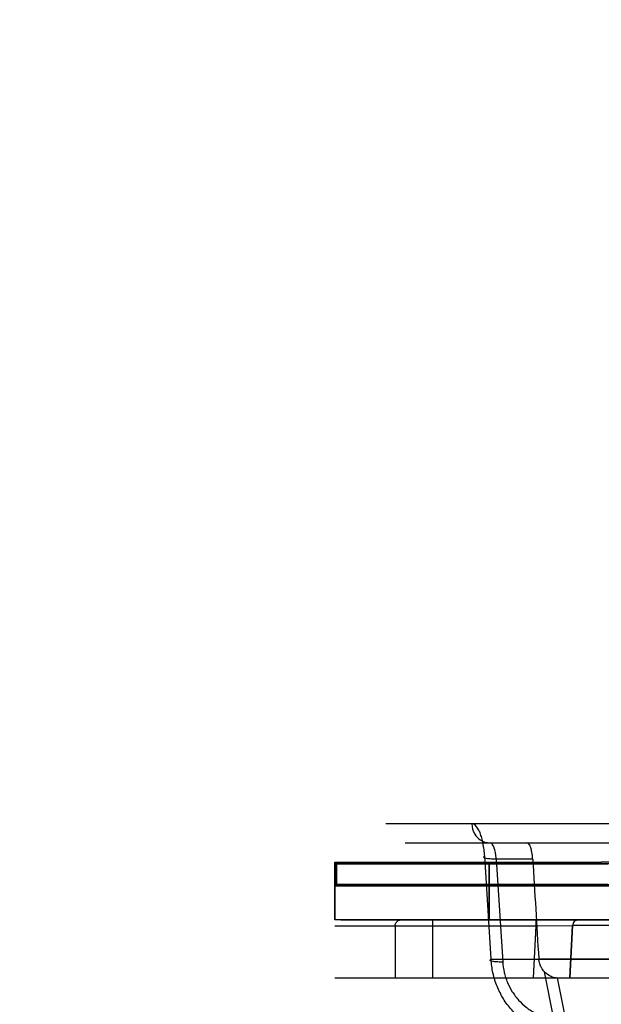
# Model space of a CAD drawing. Header units: millimetres. Extents: x 0 to 297, y 0 to 210.
# Tile 342 of 405: x 240.215 to 240.366, y 158.725 to 158.98. Entities that reach past the tile are written whole.
import ezdxf

# ---------------------------------------------------------------- set-up
doc = ezdxf.new("R2010")
doc.units = ezdxf.units.MM
doc.header["$LTSCALE"] = 16.335
doc.layers.get('0').update_dxf_attribs({"linetype": 'CONTINUOUS'})
for name, color, linetype in [('AXES_REF', 7, 'CONTINUOUS'), ('INTFCLR_1', 7, 'CONTINUOUS'), ('INTFCLR_144815', 7, 'CONTINUOUS'), ('INTFCLR_72935', 7, 'CONTINUOUS')]:
    doc.layers.add(name, color=color, linetype=linetype)

msp = doc.modelspace()

# ---------------------------------------------------------------- linework, layer by layer
at = {"color": 7, "linetype": 'Continuous'}
for radius in [4.84791, 4.8475, 4.81646]:
    msp.add_circle((241.50691, 154.95648), radius, dxfattribs=at)
msp.add_arc((241.50691, 154.95648), 4.8, 278.27713, 261.72287, dxfattribs=at)
at = {"layer": 'AXES_REF', "color": 7, "linetype": 'Continuous'}
msp.add_arc((241.50691, 154.95648), 4.91, 113.08261, 66.91739, dxfattribs=at)
at = {"layer": 'AXES_REF', "color": 9, "linetype": 'Continuous'}
msp.add_arc((241.50691, 154.95648), 4.42226, 94.41181, 85.58819, dxfattribs=at)
at = {"layer": 'INTFCLR_1', "color": 9, "linetype": 'Continuous'}
for p, q in [((240.29677, 158.76148), (240.29677, 158.74648)), ((240.33677, 158.74648), (240.33677, 158.76148))]:
    msp.add_line(p, q, dxfattribs=at)
at = {"layer": 'INTFCLR_1', "color": 6, "linetype": 'Continuous'}
for p, q in [((240.29677, 158.76148), (240.29721, 158.76104)), ((240.29677, 158.76148), (240.36594, 158.76148)), ((240.29721, 158.76104), (240.29721, 158.75567)), ((240.36844, 158.76104), (240.29721, 158.76104)), ((240.29721, 158.75567), (240.29677, 158.75523)), ((240.36825, 158.75523), (240.29677, 158.75523)), ((240.29721, 158.75567), (240.36909, 158.75567)), ((240.47588, 158.74648), (240.29677, 158.74648))]:
    msp.add_line(p, q, dxfattribs=at)
at = {"layer": 'INTFCLR_144815', "color": 9, "linetype": 'Continuous'}
for p, q in [((240.56929, 158.77143), (240.31002, 158.77143)), ((240.31502, 158.76648), (240.59932, 158.76648)), ((240.33732, 158.7363), (240.33564, 158.763)), ((240.33866, 158.76226), (240.34032, 158.73557)), ((240.34811, 158.76226), (240.33866, 158.76226)), ((240.29827, 158.74648), (240.48958, 158.74648)), ((240.32207, 158.74648), (240.32207, 158.73148)), ((240.34896, 158.74648), (240.34896, 158.74498)), ((240.29677, 158.74498), (240.34896, 158.74498)), ((240.31241, 158.74498), (240.31241, 158.73148)), ((240.34896, 158.74498), (240.34821, 158.73148)), ((240.34896, 158.74498), (240.35845, 158.74506)), ((240.39013, 158.74506), (240.35845, 158.74506)), ((240.33732, 158.7363), (240.46148, 158.7363)), ((240.34967, 158.73643), (240.47018, 158.73643)), ((240.35362, 158.72079), (240.35117, 158.73301)), ((240.35419, 158.73148), (241.16321, 158.73148)), ((240.35446, 158.73148), (240.35661, 158.7207))]:
    msp.add_line(p, q, dxfattribs=at)
at = {"layer": 'INTFCLR_144815', "color": 6, "linetype": 'Continuous'}
for p, q in [((240.3577, 158.73148), (240.35845, 158.74506)), ((240.35845, 158.74506), (240.3577, 158.73148)), ((240.29677, 158.73148), (240.35419, 158.73148))]:
    msp.add_line(p, q, dxfattribs=at)
msp.add_ellipse((240.73881, 158.86348), major_axis=(-0.14777, 2.66779), ratio=0.148162, start_param=-4.682648, end_param=-4.672958, dxfattribs=at)
at = {"layer": 'INTFCLR_144815', "color": 9, "linetype": 'Continuous'}
for points, knots in [([(240.33231, 158.77143), (240.33232, 158.77049), (240.33279, 158.76885), (240.33455, 158.76699), (240.33615, 158.76648), (240.33705, 158.76648)], [0, 0, 0, 0, 0.376053, 0.640016, 1, 1, 1, 1]), ([(240.33564, 158.763), (240.3356, 158.76357), (240.3355, 158.76469), (240.33524, 158.76629), (240.33491, 158.76773), (240.33449, 158.769), (240.33388, 158.77034), (240.33302, 158.77143), (240.33231, 158.77143)], [0, 0, 0, 0, 0.182534, 0.354306, 0.513048, 0.65319, 0.773078, 1, 1, 1, 1]), ([(240.33866, 158.76226), (240.33864, 158.76255), (240.33857, 158.76323), (240.33834, 158.76448), (240.33801, 158.76564), (240.33736, 158.76648), (240.33705, 158.76648)], [0, 0, 0, 0, 0.184416, 0.440364, 0.804831, 1, 1, 1, 1]), ([(240.33866, 158.76226), (240.33838, 158.76226), (240.33784, 158.76226), (240.33709, 158.7623), (240.33637, 158.76235), (240.33585, 158.76247), (240.33539, 158.76255), (240.33535, 158.76289), (240.33554, 158.76295), (240.33564, 158.763)], [0, 0, 0, 0, 0.217148, 0.423315, 0.604173, 0.774902, 0.871786, 0.918434, 1, 1, 1, 1]), ([(240.31241, 158.74498), (240.31241, 158.74529), (240.31263, 158.74606), (240.31342, 158.74648), (240.31386, 158.74648)], [0, 0, 0, 0, 0.410942, 1, 1, 1, 1]), ([(240.35987, 158.74648), (240.35952, 158.74648), (240.35877, 158.74616), (240.35847, 158.74542), (240.35845, 158.74506)], [0, 0, 0, 0, 0.490619, 1, 1, 1, 1]), ([(240.34032, 158.73557), (240.34002, 158.73556), (240.33947, 158.73557), (240.3386, 158.73559), (240.33784, 158.73572), (240.33725, 158.73575), (240.33692, 158.73613), (240.33721, 158.73625), (240.33732, 158.7363)], [0, 0, 0, 0, 0.23293, 0.440006, 0.68572, 0.838307, 0.902805, 1, 1, 1, 1]), ([(240.35477, 158.71661), (240.3542, 158.71668), (240.35305, 158.71688), (240.35081, 158.71748), (240.34866, 158.71841), (240.34665, 158.71962), (240.34473, 158.72102), (240.343, 158.72267), (240.34149, 158.72453), (240.34014, 158.72653), (240.33905, 158.7287), (240.33824, 158.73097), (240.33762, 158.7333), (240.33738, 158.7351), (240.33732, 158.7363)], [0, 0, 0, 0, 0.060971, 0.121876, 0.24392, 0.306124, 0.368313, 0.493198, 0.556652, 0.619809, 0.746401, 0.810252, 0.873545, 1, 1, 1, 1]), ([(240.34032, 158.73557), (240.34038, 158.73466), (240.34058, 158.73331), (240.34106, 158.73156), (240.3417, 158.72986), (240.34254, 158.72824), (240.34357, 158.72674), (240.34472, 158.72534), (240.34603, 158.7241), (240.34749, 158.72305), (240.34901, 158.72214), (240.35064, 158.72145), (240.35232, 158.72099), (240.35319, 158.72085), (240.35362, 158.72079)], [0, 0, 0, 0, 0.126036, 0.189218, 0.253015, 0.379655, 0.442894, 0.506456, 0.63159, 0.693892, 0.756186, 0.878295, 0.939149, 1, 1, 1, 1])]:
    msp.add_open_spline(points, degree=3, knots=knots, dxfattribs=at)
at = {"layer": 'INTFCLR_144815', "color": 6, "linetype": 'Continuous'}
for points, knots in [([(240.34811, 158.76226), (240.34809, 158.76267), (240.34801, 158.76348), (240.34771, 158.76487), (240.34725, 158.76648), (240.34649, 158.76648)], [0, 0, 0, 0, 0.266682, 0.5091, 1, 1, 1, 1]), ([(240.35117, 158.73301), (240.35085, 158.73334), (240.35036, 158.73401), (240.34986, 158.73517), (240.3497, 158.73598), (240.34967, 158.73643)], [0, 0, 0, 0, 0.360943, 0.640332, 1, 1, 1, 1]), ([(240.35419, 158.73148), (240.35374, 158.73148), (240.3526, 158.73182), (240.35165, 158.73251), (240.35117, 158.73301)], [0, 0, 0, 0, 0.398678, 1, 1, 1, 1])]:
    msp.add_open_spline(points, degree=3, knots=knots, dxfattribs=at)
at = {"layer": 'INTFCLR_72935', "color": 9, "linetype": 'Continuous'}
for p, q in [((240.29677, 158.74648), (240.29677, 158.76148)), ((240.33677, 158.76148), (240.33677, 158.74648)), ((240.4768, 158.76148), (240.36591, 158.76148))]:
    msp.add_line(p, q, dxfattribs=at)
at = {"layer": 'INTFCLR_72935', "color": 6, "linetype": 'Continuous'}
for p, q in [((240.29721, 158.76104), (240.29677, 158.76148)), ((240.29677, 158.76148), (240.36591, 158.76148)), ((240.29721, 158.75567), (240.29721, 158.76104)), ((240.29721, 158.76104), (240.36763, 158.76104)), ((240.29677, 158.75523), (240.29721, 158.75567)), ((240.36675, 158.75523), (240.29677, 158.75523)), ((240.36763, 158.75567), (240.29721, 158.75567)), ((240.47588, 158.74648), (240.29677, 158.74648))]:
    msp.add_line(p, q, dxfattribs=at)

doc.saveas('drawing.dxf')
